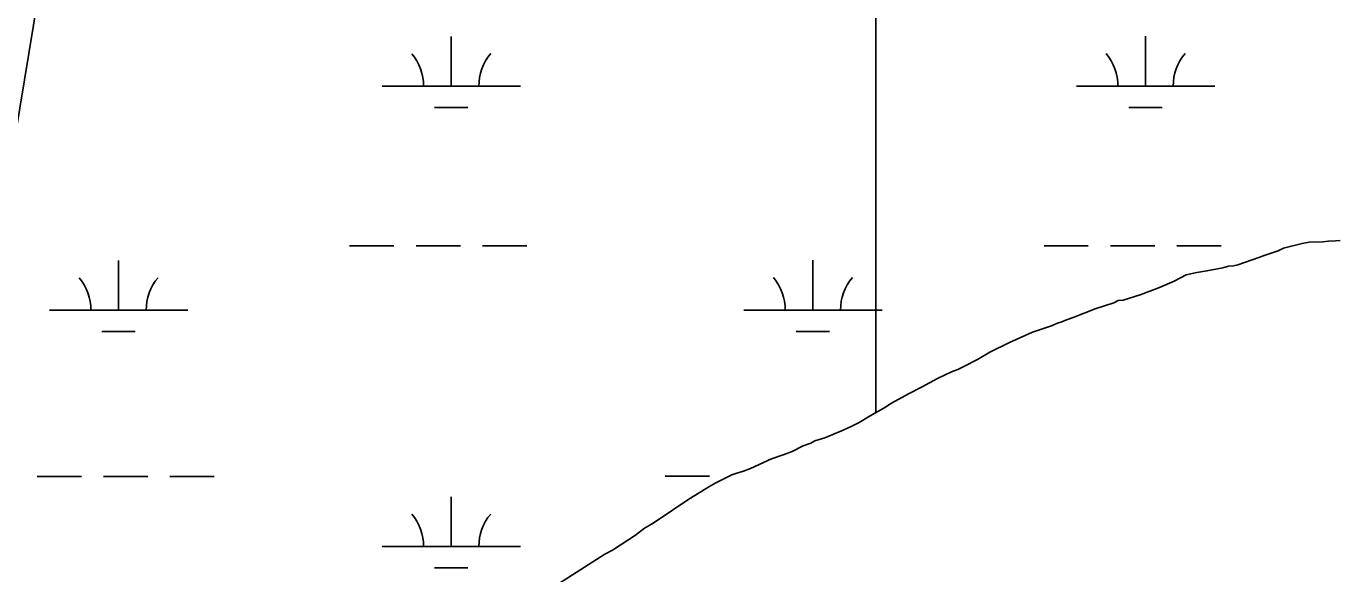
# Model space of a CAD drawing. Extents: x 3263578 to 3301413, y 764927 to 798602.
# Drawn here: x 3289949 to 3290895, y 789095 to 789490 of the extents above; entities that cross this region are included whole.
import ezdxf

# ---------------------------------------------------------------- set-up
doc = ezdxf.new("R2010")
doc.units = 0
for name, color, linetype in [('V-SITE-VEGE', 7, 'Continuous'), ('V-TOPO-SHOR', 7, 'Continuous'), ('V-WETL-SWMP', 7, 'Continuous')]:
    doc.layers.add(name, color=color, linetype=linetype)

msp = doc.modelspace()

# ---------------------------------------------------------------- linework, layer by layer
at = {"layer": 'V-SITE-VEGE'}
for p, q in [((3290562.87, 790205.95), (3290562.87, 789211.22)), ((3290870.96, 789333.5), (3290876.1, 789334.29)), ((3290876.1, 789334.29), (3290886, 789334.68)), ((3290886, 789334.68), (3290889.96, 789335.08)), ((3290889.96, 789335.08), (3290895.3, 789335.27)), ((3290839.68, 789323.21), (3290843.45, 789324.8)), ((3290843.45, 789324.8), (3290853.54, 789328.16)), ((3290853.54, 789328.16), (3290857.5, 789329.94)), ((3290857.5, 789329.94), (3290862.25, 789331.32)), ((3290862.25, 789331.32), (3290870.96, 789333.5)), ((3290802.08, 789313.53), (3290813.56, 789315.7)), ((3290813.56, 789315.7), (3290817.71, 789316.89)), ((3290817.71, 789316.89), (3290821.28, 789317.28)), ((3290821.28, 789317.28), (3290824.45, 789317.88)), ((3290824.45, 789317.88), (3290839.68, 789323.21)), ((3290767.84, 789301.66), (3290778.53, 789306.21)), ((3290778.53, 789306.21), (3290787.24, 789310.76)), ((3290787.24, 789310.76), (3290794.76, 789312.34)), ((3290794.76, 789312.34), (3290802.08, 789313.53)), ((3290741.71, 789292.36), (3290753.98, 789296.32)), ((3290753.98, 789296.32), (3290767.84, 789301.66)), ((3290705.49, 789279.9), (3290721.33, 789286.23)), ((3290721.33, 789286.23), (3290734.79, 789290.58)), ((3290734.79, 789290.58), (3290737.95, 789292.16)), ((3290737.95, 789292.16), (3290741.71, 789292.36)), ((3290694.21, 789275.74), (3290697.38, 789276.74)), ((3290697.38, 789276.74), (3290700.54, 789278.12)), ((3290700.54, 789278.12), (3290705.49, 789279.9)), ((3290659.37, 789261.9), (3290676, 789269.22)), ((3290676, 789269.22), (3290689.86, 789273.97)), ((3290689.86, 789273.97), (3290694.21, 789275.74)), ((3290645.12, 789254.78), (3290659.37, 789261.9)), ((3290626.52, 789244.49), (3290636.22, 789249.64)), ((3290636.22, 789249.64), (3290645.12, 789254.78)), ((3290607.32, 789235.79), (3290617.41, 789240.54)), ((3290617.41, 789240.54), (3290622.16, 789242.32)), ((3290622.16, 789242.32), (3290626.52, 789244.49)), ((3290586.34, 789224.71), (3290595.84, 789229.46)), ((3290595.84, 789229.46), (3290607.32, 789235.79)), ((3290576.84, 789219.57), (3290586.34, 789224.71)), ((3290562.87, 789211.22), (3290564.37, 789212.05)), ((3290564.37, 789212.05), (3290569.71, 789215.22)), ((3290569.71, 789215.22), (3290573.67, 789217.79)), ((3290573.67, 789217.79), (3290576.84, 789219.57))]:
    msp.add_line(p, q, dxfattribs=at)
msp.add_lwpolyline([(3290331.6, 789086.23), (3290367.03, 789108.79), (3290372.37, 789111.75), (3290389, 789122.64), (3290395.73, 789127.58), (3290400.68, 789130.55), (3290410.57, 789137.08), (3290421.06, 789144.4), (3290428.78, 789149.34), (3290442.05, 789157.46), (3290447.19, 789160.42), (3290458.67, 789166.16), (3290462.43, 789167.54), (3290467.18, 789168.93), (3290472.33, 789170.91), (3290487.37, 789177.83), (3290495.88, 789180.6), (3290502.41, 789182.97), (3290510.33, 789187.13), (3290515.87, 789189.1), (3290518.84, 789190.69), (3290525.97, 789193.06), (3290539.23, 789198.6), (3290545.36, 789201.37), (3290550.71, 789204.14), (3290557.64, 789208.09), (3290560.41, 789209.87), (3290562.87, 789211.22), (3290562.87, 790205.95)], dxfattribs=at)
at = {"layer": 'V-TOPO-SHOR'}
msp.add_lwpolyline([(3290895.3, 789335.27), (3290889.96, 789335.08), (3290886, 789334.68), (3290876.1, 789334.29), (3290870.96, 789333.5), (3290862.25, 789331.32), (3290857.5, 789329.94), (3290853.54, 789328.16), (3290843.45, 789324.8), (3290839.68, 789323.21), (3290824.45, 789317.88), (3290821.28, 789317.28), (3290817.71, 789316.89), (3290813.56, 789315.7), (3290802.08, 789313.53), (3290794.76, 789312.34), (3290787.24, 789310.76), (3290778.53, 789306.21), (3290767.84, 789301.66), (3290753.98, 789296.32), (3290741.71, 789292.36), (3290737.95, 789292.16), (3290734.79, 789290.58), (3290721.33, 789286.23), (3290705.49, 789279.9), (3290700.54, 789278.12), (3290697.38, 789276.74), (3290694.21, 789275.75), (3290689.86, 789273.97), (3290676, 789269.22), (3290659.37, 789261.9), (3290645.12, 789254.78), (3290636.22, 789249.64), (3290626.52, 789244.49), (3290622.16, 789242.32), (3290617.41, 789240.54), (3290607.32, 789235.79), (3290595.84, 789229.46), (3290586.34, 789224.71), (3290576.84, 789219.57), (3290573.67, 789217.79), (3290569.71, 789215.22), (3290564.37, 789212.05), (3290560.41, 789209.87), (3290557.64, 789208.09), (3290550.71, 789204.14), (3290545.36, 789201.37), (3290539.23, 789198.6), (3290525.97, 789193.06), (3290518.84, 789190.69), (3290515.87, 789189.1), (3290510.33, 789187.13), (3290502.41, 789182.97), (3290495.88, 789180.6), (3290487.37, 789177.83), (3290472.33, 789170.91), (3290467.18, 789168.93), (3290462.43, 789167.54), (3290458.67, 789166.16), (3290447.19, 789160.42), (3290442.05, 789157.46), (3290428.78, 789149.34), (3290421.06, 789144.4), (3290410.57, 789137.08), (3290400.68, 789130.55), (3290395.73, 789127.58), (3290389, 789122.64), (3290372.37, 789111.75), (3290367.03, 789108.79), (3290331.6, 789086.23)], dxfattribs=at)
at = {"layer": 'V-WETL-SWMP'}
for p, q in [((3289915.37, 789257.86), (3289983.35, 789668.3)), ((3290255.9, 789447.06), (3290255.9, 789483.06)), ((3290757.81, 789447.1), (3290757.8, 789483.1)), ((3290205.9, 789447.06), (3290305.9, 789447.07)), ((3290707.81, 789447.1), (3290807.8, 789447.1)), ((3290243.9, 789431.63), (3290267.9, 789431.63)), ((3290745.81, 789431.67), (3290769.81, 789431.67)), ((3290876.1, 789334.29), (3290870.95, 789333.5)), ((3290885.99, 789334.68), (3290876.1, 789334.29)), ((3290889.95, 789335.08), (3290885.99, 789334.68)), ((3290895.29, 789335.28), (3290889.95, 789335.08)), ((3290898.46, 789335.67), (3290895.29, 789335.28)), ((3290182.5, 789331.63), (3290214.5, 789331.63)), ((3290230.5, 789331.63), (3290262.5, 789331.63)), ((3290278.5, 789331.63), (3290310.5, 789331.64)), ((3290684.41, 789331.66), (3290716.41, 789331.67)), ((3290732.41, 789331.67), (3290764.41, 789331.67)), ((3290780.41, 789331.67), (3290812.4, 789331.67)), ((3290843.44, 789324.8), (3290839.68, 789323.22)), ((3290853.53, 789328.16), (3290843.44, 789324.8)), ((3290857.49, 789329.94), (3290853.53, 789328.16)), ((3290862.24, 789331.33), (3290857.49, 789329.94)), ((3290870.95, 789333.5), (3290862.24, 789331.33)), ((3290015.44, 789285.18), (3290015.44, 789321.18)), ((3290517.35, 789285.22), (3290517.34, 789321.22)), ((3290813.55, 789315.7), (3290802.07, 789313.53)), ((3290817.71, 789316.89), (3290813.55, 789315.7)), ((3290821.27, 789317.28), (3290817.71, 789316.89)), ((3290824.44, 789317.88), (3290821.27, 789317.28)), ((3290839.68, 789323.22), (3290824.44, 789317.88)), ((3290778.52, 789306.21), (3290767.83, 789301.66)), ((3290787.23, 789310.76), (3290778.52, 789306.21)), ((3290794.75, 789312.34), (3290787.23, 789310.76)), ((3290802.07, 789313.53), (3290794.75, 789312.34)), ((3290753.98, 789296.32), (3290741.71, 789292.36)), ((3290767.83, 789301.66), (3290753.98, 789296.32)), ((3290721.32, 789286.23), (3290705.49, 789279.9)), ((3290734.78, 789290.58), (3290721.32, 789286.23)), ((3290737.95, 789292.17), (3290734.78, 789290.58)), ((3290741.71, 789292.36), (3290737.95, 789292.17)), ((3289965.44, 789285.18), (3290065.44, 789285.19)), ((3290467.35, 789285.22), (3290567.35, 789285.22)), ((3290697.37, 789276.74), (3290694.21, 789275.75)), ((3290700.54, 789278.12), (3290697.37, 789276.74)), ((3290705.49, 789279.9), (3290700.54, 789278.12)), ((3290003.44, 789269.75), (3290027.44, 789269.75)), ((3290505.35, 789269.79), (3290529.35, 789269.79)), ((3290676, 789269.22), (3290659.37, 789261.9)), ((3290689.85, 789273.97), (3290676, 789269.22)), ((3290694.21, 789275.75), (3290689.85, 789273.97)), ((3290659.37, 789261.9), (3290645.12, 789254.78)), ((3290636.21, 789249.64), (3290626.51, 789244.49)), ((3290645.12, 789254.78), (3290636.21, 789249.64)), ((3290617.41, 789240.54), (3290607.31, 789235.79)), ((3290622.16, 789242.32), (3290617.41, 789240.54)), ((3290626.51, 789244.49), (3290622.16, 789242.32)), ((3290595.83, 789229.46), (3290586.33, 789224.71)), ((3290607.31, 789235.79), (3290595.83, 789229.46)), ((3290586.33, 789224.71), (3290576.83, 789219.57)), ((3290564.36, 789212.05), (3290560.4, 789209.88)), ((3290569.71, 789215.22), (3290564.36, 789212.05)), ((3290573.67, 789217.79), (3290569.71, 789215.22)), ((3290576.83, 789219.57), (3290573.67, 789217.79)), ((3290545.36, 789201.37), (3290539.23, 789198.6)), ((3290550.71, 789204.14), (3290545.36, 789201.37)), ((3290557.63, 789208.1), (3290550.71, 789204.14)), ((3290560.4, 789209.88), (3290557.63, 789208.1)), ((3290525.96, 789193.06), (3290518.84, 789190.69)), ((3290539.23, 789198.6), (3290525.96, 789193.06)), ((3290502.41, 789182.97), (3290495.88, 789180.6)), ((3290510.33, 789187.13), (3290502.41, 789182.97)), ((3290515.87, 789189.1), (3290510.33, 789187.13)), ((3290518.84, 789190.69), (3290515.87, 789189.1)), ((3290487.37, 789177.83), (3290472.33, 789170.91)), ((3290495.88, 789180.6), (3290487.37, 789177.83)), ((3289956.61, 789165.11), (3289988.61, 789165.11)), ((3290004.61, 789165.11), (3290036.61, 789165.11)), ((3290052.61, 789165.12), (3290084.6, 789165.12)), ((3290410.51, 789165.14), (3290442.51, 789165.14)), ((3290458.67, 789166.16), (3290447.19, 789160.42)), ((3290462.43, 789167.54), (3290458.67, 789166.16)), ((3290467.18, 789168.93), (3290462.43, 789167.54)), ((3290472.33, 789170.91), (3290467.18, 789168.93)), ((3290442.04, 789157.46), (3290428.78, 789149.34)), ((3290447.19, 789160.42), (3290442.04, 789157.46)), ((3290255.92, 789114.39), (3290255.92, 789150.39)), ((3290421.06, 789144.4), (3290410.57, 789137.08)), ((3290428.78, 789149.34), (3290421.06, 789144.4)), ((3290410.57, 789137.08), (3290400.67, 789130.55)), ((3290395.73, 789127.58), (3290389, 789122.63)), ((3290400.67, 789130.55), (3290395.73, 789127.58)), ((3290389, 789122.63), (3290372.37, 789111.75)), ((3290205.92, 789114.39), (3290305.92, 789114.39)), ((3290367.02, 789108.79), (3290331.59, 789086.23)), ((3290372.37, 789111.75), (3290367.02, 789108.79)), ((3290243.92, 789098.96), (3290267.92, 789098.96))]:
    msp.add_line(p, q, dxfattribs=at)
for centre, start, end in [((3290200.66, 789447.53), 359.23234, 40.776), ((3290311.14, 789447.54), 139.23235, 180.77601), ((3290702.56, 789447.57), 359.23234, 40.776), ((3290813.05, 789447.58), 139.23235, 180.77601), ((3289960.2, 789285.65), 359.23234, 40.776), ((3290070.68, 789285.66), 139.23235, 180.77601), ((3290462.1, 789285.69), 359.23234, 40.776), ((3290572.59, 789285.7), 139.23235, 180.77601), ((3290200.68, 789114.86), 359.23234, 40.776), ((3290311.17, 789114.87), 139.23235, 180.77601)]:
    msp.add_arc(centre, 35.25, start, end, dxfattribs=at)

doc.saveas('drawing.dxf')
